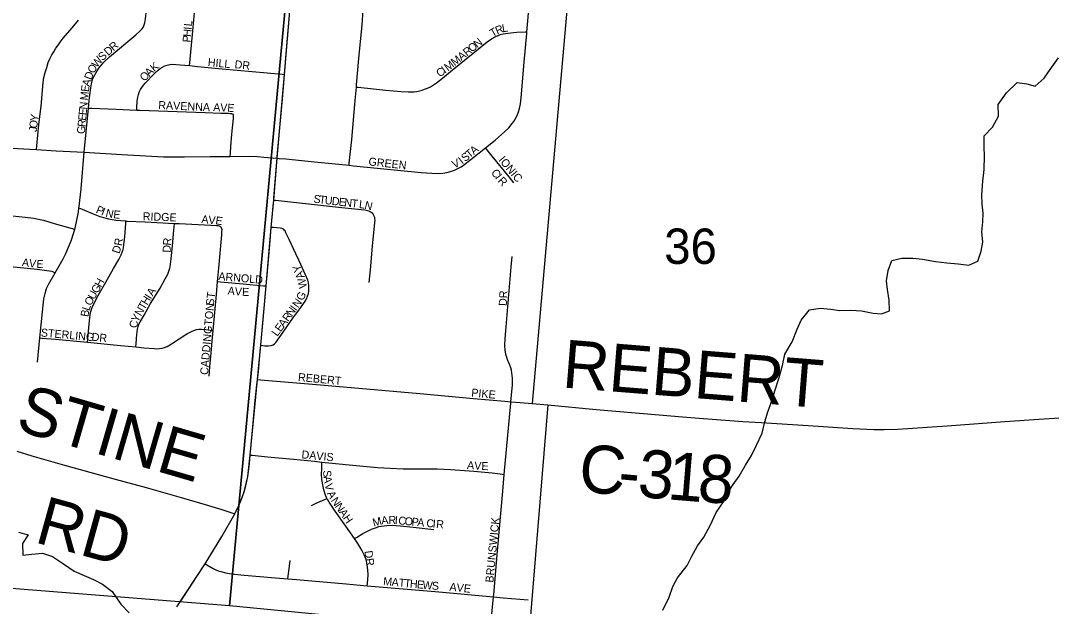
# Model space of a CAD drawing. Extents: x 0 to 680, y 0 to 440.
# Drawn here: x 231.14 to 250.22, y 246.42 to 257.27 of the extents above; entities that cross this region are included whole.
import ezdxf

# ---------------------------------------------------------------- set-up
doc = ezdxf.new("R2010")
doc.units = 0
for name, color, linetype in [('GM_X_City_Street', 7, 'Continuous'), ('GM_X_City_Street_Text', 7, 'Continuous'), ('GM_X_Corporation', 7, 'Continuous'), ('GM_X_County_Road', 7, 'Continuous'), ('GM_X_County_Road_Text', 7, 'Continuous'), ('GM_X_Minor_River', 7, 'Continuous'), ('GM_X_Section', 7, 'Continuous'), ('GM_X_Section_Text', 7, 'Continuous'), ('GM_X_Township_Road', 7, 'Continuous'), ('GM_X_Township_Road_Text', 7, 'Continuous'), ('GM_X_Township_Subdivision', 7, 'Continuous'), ('GM_X_Township_Subdivision_Text', 7, 'Continuous')]:
    doc.layers.add(name, color=color, linetype=linetype)

msp = doc.modelspace()

# ---------------------------------------------------------------- linework, layer by layer
at = {"layer": 'GM_X_City_Street'}
for points in [[(240.513, 257.06), (240.561, 257.611), (240.606, 258.094), (240.639, 258.485)], [(237.354, 256.036), (237.358, 256.079), (237.402, 256.562), (237.462, 257.191), (237.483, 257.463)], [(237.354, 256.036), (237.389, 256.032), (237.9, 255.98), (238.181, 255.954), (238.314, 255.946), (238.37, 255.946), (238.425, 255.95), (238.474, 255.955), (238.523, 255.965), (238.57, 255.979), (238.617, 255.995), (238.669, 256.015), (238.729, 256.043), (238.835, 256.113), (238.948, 256.202), (239.099, 256.324), (239.549, 256.691), (239.777, 256.874), (239.859, 256.93), (239.939, 256.972), (239.982, 256.991), (240.026, 257.008), (240.072, 257.02), (240.118, 257.029), (240.262, 257.045), (240.328, 257.051), (240.481, 257.059), (240.513, 257.06)], [(239.744, 254.91), (239.922, 255.055), (240.106, 255.215), (240.177, 255.283), (240.24, 255.359), (240.269, 255.4), (240.294, 255.442), (240.331, 255.511), (240.354, 255.578), (240.373, 255.636), (240.391, 255.727), (240.406, 255.839), (240.464, 256.497), (240.51, 257.03), (240.513, 257.06)], [(237.22, 254.587), (237.224, 254.624), (237.272, 255.063), (237.298, 255.352), (237.331, 255.788), (237.354, 256.036)], [(237.22, 254.587), (237.303, 254.579), (238.557, 254.452), (238.752, 254.439), (238.875, 254.436), (238.955, 254.442), (239.032, 254.455), (239.1, 254.471), (239.172, 254.495), (239.236, 254.525), (239.294, 254.559), (239.339, 254.589), (239.482, 254.702), (239.744, 254.91)], [(240.272, 254.26), (240.181, 254.374), (239.867, 254.756), (239.744, 254.91)], [(235.887, 254.718), (235.926, 254.715), (236.048, 254.706), (236.579, 254.651), (237.22, 254.587)], [(235.823, 253.941), (235.857, 253.938), (237.023, 253.812), (237.266, 253.785), (237.51, 253.759), (237.558, 253.75), (237.586, 253.742), (237.604, 253.734), (237.626, 253.721), (237.644, 253.707), (237.658, 253.69), (237.673, 253.665), (237.688, 253.623), (237.691, 253.595), (237.694, 253.569), (237.693, 253.525), (237.649, 253.087), (237.608, 252.649), (237.584, 252.418)], [(235.583, 251.252), (235.661, 251.245), (235.725, 251.244), (235.779, 251.251), (235.814, 251.262), (235.839, 251.28), (235.861, 251.305), (235.955, 251.434), (236.178, 251.755), (236.323, 251.951), (236.407, 252.072), (236.431, 252.115), (236.451, 252.161), (236.465, 252.21), (236.472, 252.26), (236.476, 252.31), (236.474, 252.36), (236.467, 252.41), (236.453, 252.458), (236.436, 252.504), (236.293, 252.815), (236.235, 252.949), (236.113, 253.215), (236.05, 253.338), (236.033, 253.37), (236.019, 253.388), (236.004, 253.401), (235.975, 253.416), (235.942, 253.422), (235.818, 253.434), (235.779, 253.437)], [(240.216, 250.207), (240.244, 250.522), (240.246, 250.597), (240.246, 250.646), (240.242, 250.694), (240.236, 250.742), (240.225, 250.79), (240.212, 250.836), (240.196, 250.882), (240.158, 250.972), (240.128, 251.064), (240.112, 251.159), (240.106, 251.256), (240.11, 251.379), (240.129, 251.597), (240.22, 252.707), (240.24, 252.9)], [(235.524, 250.619), (235.581, 250.614), (236.613, 250.525), (237.397, 250.458), (238.528, 250.361), (239.523, 250.267), (240.105, 250.217), (240.216, 250.207)], [(240.093, 248.86), (240.134, 249.324), (240.214, 250.183), (240.216, 250.207)], [(240.216, 250.207), (240.387, 250.191)], [(235.388, 249.218), (235.423, 249.215), (235.708, 249.188), (236.191, 249.142), (236.577, 249.104), (236.715, 249.09)], [(236.81, 248.416), (236.802, 248.432), (236.783, 248.478), (236.754, 248.573), (236.732, 248.669), (236.716, 248.767), (236.71, 248.866), (236.712, 248.965), (236.715, 249.09)], [(236.715, 249.09), (237.35, 249.024), (237.747, 248.988), (237.979, 248.974), (238.221, 248.965), (238.852, 248.963), (239.095, 248.953), (239.532, 248.92), (239.87, 248.888), (240.015, 248.87), (240.093, 248.86)], [(239.895, 246.592), (239.899, 246.634), (239.969, 247.443), (240.065, 248.553), (240.093, 248.86)], [(236.525, 248.288), (236.573, 248.311), (236.692, 248.364), (236.716, 248.374), (236.81, 248.416)], [(237.321, 247.673), (237.159, 247.903), (236.96, 248.182), (236.85, 248.344), (236.825, 248.387), (236.81, 248.416)], [(237.321, 247.673), (237.356, 247.694), (237.472, 247.765), (237.535, 247.8), (237.633, 247.844), (237.725, 247.879), (237.773, 247.893), (237.821, 247.903), (237.919, 247.915), (238.017, 247.918), (238.164, 247.91), (238.405, 247.884), (238.786, 247.843)], [(237.557, 246.8), (237.56, 246.84), (237.566, 246.92), (237.571, 247.003), (237.569, 247.093), (237.557, 247.189), (237.535, 247.282), (237.501, 247.372), (237.458, 247.458), (237.384, 247.583), (237.321, 247.673)], [(234.552, 247.205), (234.587, 247.186), (234.705, 247.118), (234.749, 247.095), (234.795, 247.076), (234.842, 247.06), (234.938, 247.036), (235.035, 247.021), (235.277, 246.997), (235.859, 246.947), (236.085, 246.928)], [(236.085, 246.928), (236.096, 247.023), (236.101, 247.063), (236.126, 247.265)], [(236.085, 246.928), (236.247, 246.914), (237.167, 246.834), (237.557, 246.8)], [(237.557, 246.8), (237.7, 246.787), (238.815, 246.693), (239.895, 246.592)], [(239.766, 245.23), (239.768, 245.255), (239.793, 245.521), (239.853, 246.151), (239.895, 246.592)], [(239.895, 246.592), (240.074, 246.576), (240.537, 246.54)]]:
    msp.add_lwpolyline(points, dxfattribs=at)
at = {"layer": 'GM_X_Corporation'}
for points in [[(237.514, 275.451), (241.339, 275.12), (241.452, 271.027), (241.543, 270.68), (242.681, 271.381), (242.911, 271.523), (244.202, 271.348), (244.031, 269.569), (246.397, 269.338), (246.584, 271.153), (247.693, 271.048), (247.217, 265.846), (246.56, 265.91), (244.662, 266.089), (242.241, 266.315), (241.873, 261.084), (241.575, 261.102), (240.608, 250.172), (240.901, 250.147), (240.558, 246.017)], [(234.028, 246.409), (234.552, 247.205), (234.861, 247.713), (235.101, 248.128), (235.171, 248.265), (235.229, 248.4), (235.277, 248.538), (235.343, 248.824), (235.388, 249.218), (235.475, 250.108), (235.524, 250.619), (235.583, 251.252), (235.683, 252.352), (235.779, 253.437), (235.823, 253.941), (235.887, 254.718), (236.024, 256.27), (236.129, 257.517)]]:
    msp.add_lwpolyline(points, dxfattribs=at)
at = {"layer": 'GM_X_County_Road'}
for points in [[(236.024, 256.271), (236.062, 256.723), (236.129, 257.517)], [(235.887, 254.718), (235.889, 254.742), (235.933, 255.219), (235.967, 255.609), (236.003, 256.025), (236.024, 256.271)], [(235.823, 253.941), (235.827, 253.978), (235.845, 254.208), (235.887, 254.718)], [(235.779, 253.437), (235.819, 253.894)], [(235.819, 253.894), (235.823, 253.941)], [(235.683, 252.352), (235.7, 252.549), (235.756, 253.185), (235.779, 253.437)], [(235.583, 251.252), (235.642, 251.868), (235.683, 252.352)], [(235.524, 250.619), (235.541, 250.758), (235.573, 251.146), (235.583, 251.252)], [(235.388, 249.218), (235.437, 249.743), (235.479, 250.227), (235.512, 250.517), (235.524, 250.619)], [(240.387, 250.191), (240.538, 250.178), (240.608, 250.172), (240.901, 250.147), (241.797, 250.064), (242.959, 249.962), (243.395, 249.925), (243.783, 249.895), (244.51, 249.843), (244.849, 249.822), (245.723, 249.768), (246.548, 249.713), (246.936, 249.693), (247.129, 249.692), (247.372, 249.701), (248.293, 249.763), (249.36, 249.841), (249.991, 249.883), (250.379, 249.911), (250.765, 249.946), (251.035, 249.978)], [(235.101, 248.128), (235.104, 248.134), (235.171, 248.265), (235.229, 248.4), (235.277, 248.538), (235.316, 248.68), (235.343, 248.824), (235.374, 249.066), (235.388, 249.218)], [(234.552, 247.205), (234.661, 247.379), (234.861, 247.713), (235.101, 248.128)], [(234.028, 246.409), (234.161, 246.602), (234.402, 246.967), (234.552, 247.205)]]:
    msp.add_lwpolyline(points, dxfattribs=at)
at = {"layer": 'GM_X_Minor_River'}
for points in [[(247.454, 252.867), (247.661, 252.865), (247.838, 252.845), (248.08, 252.806), (248.287, 252.78), (248.5, 252.759), (248.695, 252.739), (248.861, 252.814), (248.923, 252.997), (248.954, 253.163), (248.933, 253.353), (248.953, 253.537), (248.961, 253.703), (248.945, 253.869), (248.936, 254.041), (248.956, 254.29), (248.977, 254.509), (248.986, 254.764), (248.976, 254.924), (248.979, 255.132), (249.135, 255.296), (249.243, 255.496), (249.24, 255.71), (249.391, 255.927), (249.588, 256.121), (249.772, 256.095), (249.925, 256.051), (250.092, 256.203), (250.201, 256.362), (250.357, 256.58)], [(243.03, 246.345), (243.146, 246.587), (243.213, 246.782), (243.298, 246.947), (243.478, 247.176), (243.563, 247.347), (243.672, 247.535), (243.787, 247.7), (243.914, 247.929), (244.017, 248.153), (244.15, 248.353), (244.229, 248.513), (244.331, 248.677), (244.445, 248.83), (244.56, 249.03), (244.669, 249.213), (244.766, 249.401), (244.869, 249.626), (244.913, 249.809), (244.969, 250.004), (245.055, 250.24), (245.104, 250.411), (245.184, 250.654), (245.246, 250.878), (245.29, 251.091), (245.423, 251.315), (245.515, 251.551), (245.593, 251.716), (245.744, 251.91), (245.945, 251.943), (246.14, 251.923), (246.306, 251.897), (246.513, 251.906), (246.708, 251.892), (246.926, 251.848), (247.08, 251.834), (247.229, 251.891), (247.219, 252.087), (247.186, 252.289), (247.17, 252.444), (247.202, 252.639), (247.27, 252.822), (247.454, 252.867)], [(231.096, 247.791), (231.279, 247.741), (231.17, 247.582), (231.179, 247.368), (231.345, 247.384), (231.541, 247.405), (231.729, 247.338), (231.929, 247.205), (232.128, 247.071), (232.317, 246.986), (232.487, 246.913), (232.652, 246.827), (232.834, 246.689), (232.996, 246.455), (233.148, 246.299)]]:
    msp.add_lwpolyline(points, dxfattribs=at)
at = {"layer": 'GM_X_Section'}
for points in [[(220.69, 263.141), (236.072, 261.647), (236.416, 261.612), (235.007, 246.424), (219.088, 247.695)], [(251.886, 260.08), (252.099, 260.059), (250.721, 244.9), (235.007, 246.424), (236.416, 261.612)]]:
    msp.add_lwpolyline(points, close=True, dxfattribs=at)
at = {"layer": 'GM_X_Township_Road'}
msp.add_lwpolyline([(231.065, 249.291), (231.343, 249.203), (231.951, 249.031), (232.89, 248.773), (233.462, 248.616), (234.113, 248.432), (234.553, 248.304), (234.861, 248.208), (235.064, 248.14), (235.101, 248.128)], dxfattribs=at)
at = {"layer": 'GM_X_Township_Subdivision'}
for points in [[(232.395, 255.647), (232.408, 255.79), (232.419, 255.886), (232.437, 256.023), (232.449, 256.094), (232.471, 256.173), (232.489, 256.218), (232.534, 256.305), (232.586, 256.387), (232.615, 256.425), (232.68, 256.497), (232.786, 256.597), (233.27, 257.004), (233.342, 257.069), (233.383, 257.11), (233.404, 257.138), (233.42, 257.168), (233.437, 257.226), (233.452, 257.302), (233.471, 257.463), (233.481, 257.592), (233.485, 257.641)], [(234.265, 256.433), (234.27, 256.486), (234.318, 257.011), (234.348, 257.344), (234.368, 257.56)], [(231.431, 254.878), (231.438, 254.95), (231.476, 255.344), (231.515, 255.682), (231.554, 256.118), (231.568, 256.214), (231.59, 256.308), (231.62, 256.401), (231.65, 256.494), (231.68, 256.56), (231.715, 256.634), (231.75, 256.689), (231.789, 256.754), (231.832, 256.815), (231.869, 256.869), (231.928, 256.944), (232.091, 257.132), (232.208, 257.273)], [(233.29, 255.611), (233.292, 255.657), (233.297, 255.773), (233.306, 255.851), (233.318, 255.898), (233.335, 255.944), (233.356, 255.988), (233.381, 256.03), (233.41, 256.069), (233.443, 256.106), (233.612, 256.282), (233.683, 256.348), (233.722, 256.378), (233.762, 256.405), (233.806, 256.427), (233.852, 256.443), (233.9, 256.454), (233.948, 256.458), (234.094, 256.45), (234.265, 256.433)], [(234.265, 256.433), (234.415, 256.417), (234.867, 256.376), (235.982, 256.274), (236.024, 256.271)], [(232.317, 254.827), (232.395, 255.647)], [(232.395, 255.647), (232.453, 255.644), (232.907, 255.625), (233.29, 255.611)], [(233.29, 255.611), (233.344, 255.609), (234.557, 255.565), (234.847, 255.555), (234.989, 255.55), (235.019, 255.549), (235.042, 255.546), (235.057, 255.541), (235.07, 255.531)], [(235.016, 254.752), (235.021, 254.825), (235.029, 254.926), (235.048, 255.166), (235.079, 255.454), (235.082, 255.483), (235.079, 255.513), (235.07, 255.531)], [(230.916, 254.913), (230.981, 254.907), (231.306, 254.885), (231.431, 254.878)], [(231.431, 254.878), (231.793, 254.857), (232.317, 254.827)], [(232.218, 253.798), (232.222, 253.825), (232.261, 254.15), (232.317, 254.827)], [(232.317, 254.827), (233.009, 254.788), (233.784, 254.746), (233.962, 254.743), (234.174, 254.746), (234.646, 254.752), (235.008, 254.752), (235.016, 254.752)], [(235.016, 254.752), (235.383, 254.755), (235.525, 254.749), (235.639, 254.739), (235.713, 254.733), (235.887, 254.718)], [(229.746, 253.772), (230.071, 253.742), (230.507, 253.696), (230.988, 253.65), (231.223, 253.627), (231.383, 253.606), (231.47, 253.591), (231.562, 253.57), (231.756, 253.511), (232.089, 253.413), (232.139, 253.4)], [(232.139, 253.4), (232.171, 253.54), (232.207, 253.718), (232.218, 253.798)], [(232.218, 253.798), (232.279, 253.773), (232.483, 253.688), (232.603, 253.64), (232.694, 253.611), (232.764, 253.595), (232.9, 253.573), (233.088, 253.555)], [(232.376, 251.309), (232.381, 251.37), (232.398, 251.573), (232.42, 251.765), (232.434, 251.86), (232.448, 251.916), (232.46, 251.95), (232.48, 251.997), (232.574, 252.172), (232.718, 252.42), (232.859, 252.672), (232.955, 252.843), (232.999, 252.931), (233.019, 252.977), (233.035, 253.027), (233.044, 253.066), (233.051, 253.115), (233.068, 253.267), (233.085, 253.507), (233.088, 253.555)], [(233.088, 253.555), (233.103, 253.554), (233.445, 253.54), (233.987, 253.511)], [(233.27, 251.222), (233.274, 251.285), (233.287, 251.455), (233.301, 251.551), (233.313, 251.598), (233.329, 251.643), (233.349, 251.687), (233.422, 251.813), (233.542, 252.025), (233.721, 252.313), (233.815, 252.483), (233.861, 252.572), (233.877, 252.608), (233.891, 252.643), (233.9, 252.68), (233.905, 252.709), (233.912, 252.755), (233.925, 252.853), (233.948, 253.094), (233.975, 253.383), (233.987, 253.511)], [(233.987, 253.511), (234.074, 253.506), (234.658, 253.475), (234.763, 253.472), (234.788, 253.469), (234.809, 253.464), (234.824, 253.459), (234.835, 253.453), (234.845, 253.447)], [(231.778, 252.592), (231.924, 252.857), (231.973, 252.954), (232.026, 253.068), (232.073, 253.185), (232.122, 253.342), (232.139, 253.4)], [(234.785, 252.434), (234.806, 252.679), (234.861, 253.301), (234.866, 253.361), (234.867, 253.39), (234.864, 253.408), (234.859, 253.426), (234.853, 253.437), (234.845, 253.447)], [(229.664, 252.829), (230.136, 252.785), (230.627, 252.74), (231.443, 252.661), (231.622, 252.641), (231.671, 252.634), (231.713, 252.625), (231.752, 252.608), (231.778, 252.592)], [(231.496, 251.388), (231.57, 252.114), (231.589, 252.209), (231.619, 252.302), (231.659, 252.39), (231.778, 252.592)], [(234.701, 251.525), (234.763, 252.193), (234.785, 252.434)], [(234.785, 252.434), (234.837, 252.429), (235.258, 252.391), (235.637, 252.356), (235.683, 252.352)], [(231.451, 250.941), (231.496, 251.388)], [(231.496, 251.388), (231.539, 251.385), (231.783, 251.366), (232.376, 251.309)], [(233.27, 251.222), (233.42, 251.206), (233.613, 251.191), (233.661, 251.19), (233.71, 251.193), (233.757, 251.2), (233.804, 251.213), (233.849, 251.231), (233.934, 251.277), (234.218, 251.462), (234.303, 251.509), (234.347, 251.529), (234.392, 251.543), (234.44, 251.55), (234.485, 251.549), (234.566, 251.543), (234.65, 251.532), (234.701, 251.525)], [(234.626, 250.683), (234.64, 250.854), (234.657, 251.046), (234.683, 251.331), (234.701, 251.525)], [(232.376, 251.309), (232.987, 251.25), (233.27, 251.222)]]:
    msp.add_lwpolyline(points, dxfattribs=at)

# ---------------------------------------------------------------- texts
at = {"layer": 'GM_X_City_Street_Text'}
for s, height, rotation, p in [('T', 0.148, 30.2938, (239.877, 256.957)), ('R', 0.148, 22.2705, (239.962, 257.007)), ('L', 0.148, 9.5791, (240.062, 257.049)), ('N', 0.148, 38.5223, (239.594, 256.752)), ('R', 0.148, 38.5189, (239.401, 256.598)), ('O', 0.148, 38.5223, (239.492, 256.671)), ('M', 0.148, 37.6613, (239.05, 256.322)), ('M', 0.148, 38.507, (239.176, 256.419)), ('A', 0.148, 38.5223, (239.299, 256.517)), ('C', 0.148, 35.6068, (238.897, 256.212)), ('I', 0.148, 35.7627, (238.993, 256.281)), ('S', 0.148, 39.3244, (239.368, 254.643)), ('T', 0.148, 39.8017, (239.45, 254.71)), ('A', 0.148, 39.8063, (239.53, 254.776)), ('GREEN', 0.1482, 353.7978, (237.573, 254.587)), ('V', 0.148, 25.1476, (239.165, 254.525)), ('I', 0.148, 38.315, (239.314, 254.6)), ('IONIC', 0.1482, 309.8024, (239.978, 254.681)), ('C', 0.148, 306.9112, (239.84, 254.449)), ('I', 0.148, 307.8421, (239.913, 254.353)), ('R', 0.148, 313.5098, (239.963, 254.289)), ('S', 0.148, 353.2918, (236.555, 253.896)), ('T', 0.148, 353.2782, (236.659, 253.883)), ('U', 0.148, 353.2825, (236.762, 253.871)), ('D', 0.148, 353.2825, (236.892, 253.856)), ('E', 0.148, 353.2782, (237.021, 253.841)), ('N', 0.148, 353.2825, (237.125, 253.828)), ('T', 0.148, 353.2918, (237.255, 253.813)), ('L', 0.148, 353.2747, (237.397, 253.796)), ('N', 0.148, 346.8121, (237.496, 253.785)), ('Y', 0.148, 111.3874, (236.35, 252.638)), ('A', 0.148, 111.9015, (236.399, 252.517)), ('W', 0.148, 102.0652, (236.442, 252.325)), ('G', 0.148, 65.1229, (236.366, 252.067)), ('DR', 0.1482, 86.989, (240.138, 251.978)), ('N', 0.148, 54.0736, (236.159, 251.776)), ('I', 0.148, 54.0787, (236.235, 251.881)), ('N', 0.148, 54.0723, (236.274, 251.934)), ('R', 0.148, 54.053, (236.09, 251.681)), ('E', 0.148, 54.0754, (235.952, 251.49)), ('A', 0.148, 54.0723, (236.013, 251.575)), ('L', 0.148, 54.059, (235.891, 251.406)), ('REBERT', 0.1482, 354.6128, (236.269, 250.593)), ('PIKE', 0.1482, 354.4717, (239.477, 250.306)), ('DAVIS', 0.1482, 354.5586, (236.334, 249.16)), ('A', 0.148, 354.7571, (239.399, 248.965)), ('V', 0.148, 356.5814, (239.534, 248.952)), ('E', 0.148, 356.9933, (239.666, 248.945)), ('S', 0.148, 273.636, (236.737, 248.935)), ('A', 0.148, 277.5878, (236.745, 248.819)), ('V', 0.148, 281.9999, (236.764, 248.678)), ('A', 0.148, 297.1141, (236.805, 248.51)), ('N', 0.148, 304.3284, (236.875, 248.376)), ('N', 0.148, 304.7471, (236.949, 248.268)), ('A', 0.148, 304.7471, (237.024, 248.16)), ('H', 0.148, 304.7471, (237.098, 248.053)), ('M', 0.148, 14.7343, (237.676, 247.893)), ('A', 0.148, 6.3631, (237.822, 247.932)), ('R', 0.148, 358.1904, (237.946, 247.946)), ('I', 0.148, 355.0331, (238.061, 247.943)), ('C', 0.148, 354.7341, (238.126, 247.937)), ('O', 0.148, 354.67, (238.243, 247.926)), ('P', 0.148, 354.6741, (238.372, 247.914)), ('A', 0.148, 354.67, (238.476, 247.904)), ('C', 0.148, 354.6616, (238.645, 247.889)), ('I', 0.148, 354.692, (238.762, 247.878)), ('R', 0.148, 354.6616, (238.827, 247.872)), ('BRUNSWICK', 0.1482, 84.5567, (239.89, 246.852)), ('DR', 0.1482, 278.3444, (237.503, 247.439)), ('M', 0.148, 354.6555, (237.846, 246.812)), ('A', 0.148, 354.6591, (238.002, 246.798)), ('T', 0.148, 354.651, (238.132, 246.786)), ('T', 0.148, 354.651, (238.236, 246.776)), ('H', 0.148, 354.6591, (238.34, 246.766)), ('E', 0.148, 354.651, (238.47, 246.754)), ('W', 0.148, 354.6541, (238.574, 246.744)), ('S', 0.148, 356.5508, (238.748, 246.728)), ('AVE', 0.1482, 354.0969, (239.073, 246.708))]:
    msp.add_text(s, height=height, rotation=rotation, dxfattribs=at).set_placement(p)
at = {"layer": 'GM_X_County_Road_Text'}
for s, height, rotation, p in [('REBERT', 0.8894, 355.4274, (241.151, 250.473)), ('C', 0.889, 354.9038, (241.45, 248.546)), ('3', 0.889, 355.0334, (242.544, 248.448)), ('1', 0.889, 355.3342, (243.095, 248.401)), ('8', 0.889, 356.4538, (243.659, 248.355)), ('-', 0.889, 354.927, (242.178, 248.481))]:
    msp.add_text(s, height=height, rotation=rotation, dxfattribs=at).set_placement(p)
at = {"layer": 'GM_X_Section_Text'}
msp.add_text('36', height=0.6552, rotation=0, dxfattribs=at).set_placement((243.055, 252.76))
at = {"layer": 'GM_X_Township_Road_Text'}
for s, rotation, p in [('STINE', 343.7757, (231.019, 249.689)), ('RD', 344.5416, (231.373, 247.61))]:
    msp.add_text(s, height=0.8894, rotation=rotation, dxfattribs=at).set_placement(p)
at = {"layer": 'GM_X_Township_Subdivision_Text'}
for s, height, rotation, p in [('H', 0.148, 84.6156, (234.291, 256.961)), ('I', 0.148, 84.6156, (234.303, 257.091)), ('L', 0.148, 84.6371, (234.309, 257.156)), ('P', 0.148, 84.6374, (234.281, 256.857)), ('D', 0.148, 40.9166, (232.757, 256.608)), ('R', 0.148, 40.9095, (232.856, 256.694)), ('W', 0.148, 51.8758, (232.552, 256.383)), ('S', 0.148, 42.7974, (232.653, 256.512)), ('HILL', 0.1482, 354.6433, (234.598, 256.426)), ('DR', 0.1482, 353.9946, (235.094, 256.387)), ('O', 0.148, 60.3934, (232.491, 256.275)), ('A', 0.148, 44.405, (233.521, 256.222)), ('K', 0.148, 39.7776, (233.612, 256.311)), ('A', 0.148, 73.352, (232.411, 256.036)), ('D', 0.148, 69.2457, (232.447, 256.158)), ('O', 0.148, 44.405, (233.428, 256.131)), ('E', 0.148, 82.6852, (232.399, 255.939)), ('M', 0.148, 84.5157, (232.384, 255.784)), ('RAVENNA', 0.1482, 357.4752, (233.684, 255.63)), ('E', 0.148, 84.5273, (232.358, 255.512)), ('N', 0.148, 84.5189, (232.368, 255.615)), ('A', 0.148, 357.6386, (234.701, 255.591)), ('V', 0.148, 357.6277, (234.831, 255.586)), ('E', 0.148, 355.6788, (234.96, 255.581)), ('O', 0.148, 83.8468, (231.443, 255.265)), ('Y', 0.148, 82.4602, (231.457, 255.394)), ('R', 0.148, 84.5113, (232.337, 255.291)), ('E', 0.148, 84.524, (232.348, 255.408)), ('J', 0.148, 84.7027, (231.437, 255.201)), ('G', 0.148, 84.5275, (232.324, 255.161)), ('P', 0.148, 337.9119, (232.52, 253.71)), ('I', 0.148, 337.9116, (232.617, 253.671)), ('N', 0.148, 347.2333, (232.702, 253.639)), ('E', 0.148, 354.5091, (232.849, 253.607)), ('RIDGE', 0.1482, 357.7966, (233.397, 253.57)), ('A', 0.148, 355.1529, (234.48, 253.517)), ('V', 0.148, 355.142, (234.61, 253.506)), ('E', 0.148, 351.6246, (234.738, 253.496)), ('D', 0.148, 71.6342, (232.965, 252.939)), ('R', 0.148, 80.1389, (233.012, 253.086)), ('D', 0.148, 89.0382, (233.916, 252.967)), ('R', 0.148, 84.844, (233.918, 253.095)), ('A', 0.148, 352.7015, (231.156, 252.721)), ('V', 0.148, 352.6906, (231.285, 252.705)), ('E', 0.148, 357.6872, (231.429, 252.687)), ('ARNOLD', 0.1482, 355.0736, (234.794, 252.461)), ('G', 0.148, 61.2143, (232.563, 252.202)), ('H', 0.148, 61.2012, (232.626, 252.316)), ('A', 0.148, 354.6156, (234.966, 252.194)), ('V', 0.148, 355.4099, (235.098, 252.181)), ('O', 0.148, 61.543, (232.438, 251.973)), ('U', 0.148, 61.2012, (232.5, 252.088)), ('H', 0.148, 58.9051, (233.482, 251.985)), ('I', 0.148, 57.8139, (233.549, 252.096)), ('A', 0.148, 57.7224, (233.584, 252.152)), ('ST', 0.1482, 82.8657, (234.711, 251.98)), ('E', 0.148, 358.0714, (235.235, 252.17)), ('L', 0.148, 71.2843, (232.407, 251.88)), ('N', 0.148, 60.1738, (233.366, 251.783)), ('T', 0.148, 59.9874, (233.43, 251.896)), ('CADDINGTON', 0.1482, 85.1358, (234.607, 250.7)), ('B', 0.148, 80.4858, (232.39, 251.771)), ('Y', 0.148, 63.6598, (233.309, 251.668)), ('STERLING', 0.1482, 354.8837, (231.507, 251.417)), ('C', 0.148, 78.9806, (233.29, 251.562)), ('DR', 0.1482, 353.9889, (232.446, 251.339))]:
    msp.add_text(s, height=height, rotation=rotation, dxfattribs=at).set_placement(p)

doc.saveas('drawing.dxf')
